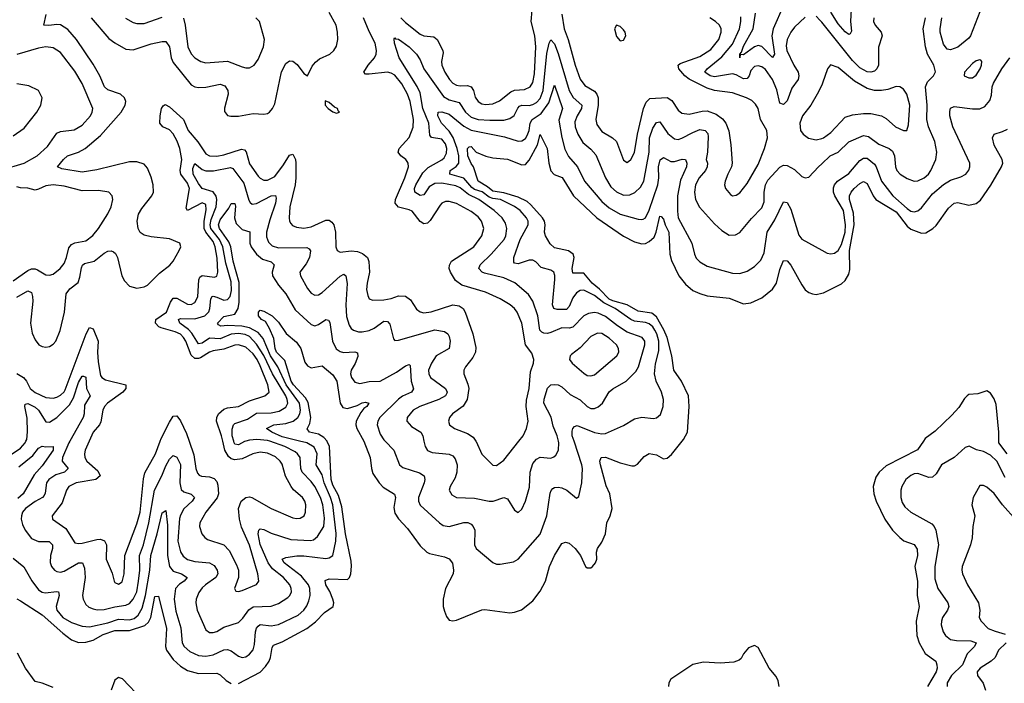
# Model space of a CAD drawing. Header units: inches. Extents: x 1843162 to 1959474, y 907081 to 1016326.
# Tile 325 of 656: x 1925586 to 1931005, y 928668 to 932320. Entities that reach past the tile are written whole.
import ezdxf

# ---------------------------------------------------------------- set-up
doc = ezdxf.new("R2010")
doc.units = ezdxf.units.IN
doc.header["$MEASUREMENT"] = 0
for name, color, linetype in [('B9922', 7, 'Continuous'), ('B9923', 7, 'Continuous'), ('B9932', 7, 'Continuous'), ('B9933', 7, 'Continuous')]:
    doc.layers.add(name, color=color, linetype=linetype)

msp = doc.modelspace()

# ---------------------------------------------------------------- linework, layer by layer
at = {"layer": 'B9922', "color": 5}
for points, elevation in [([(1925168.6, 930000), (1925170.6, 929990.6), (1925190, 929967.2), (1925230, 929942.6), (1925270, 929926.6), (1925330, 929919.8), (1925390, 929928.3), (1925410, 929923.9), (1925450, 929899.8), (1925470, 929898), (1925510, 929909.5), (1925550, 929933.6), (1925590, 929962.3), (1925615.9, 929990), (1925620.2, 930000)], 560), ([(1925550, 929356.2), (1925608.3, 929308.3), (1925651.7, 929231.7), (1925690, 929182.2), (1925708.7, 929168.7), (1925725.5, 929165.5), (1925790, 929173), (1925799.5, 929170), (1925802.5, 929150), (1925785.6, 929090), (1925789.4, 929070), (1925824.1, 929030), (1925870, 929001.9), (1925930, 928981.8), (1925970, 928979.2), (1926070, 929001.2), (1926130, 929021.1), (1926190, 929016.3), (1926215.8, 929024.2), (1926238.2, 929041.8), (1926259, 929081), (1926277.8, 929150), (1926302.8, 929290), (1926307, 929370), (1926342.2, 929490), (1926370, 929606), (1926390, 929618.8), (1926398.4, 929538.4), (1926399.2, 929370), (1926409.8, 929309.8), (1926430, 929285.1), (1926476, 929270), (1926507.1, 929250), (1926491.1, 929230), (1926466.1, 929213.9), (1926443.9, 929190), (1926435.9, 929130), (1926444.8, 929064.8), (1926473.3, 928973.3), (1926480.4, 928890), (1926491.6, 928870), (1926522.1, 928842.1), (1926570, 928820.4), (1926610, 928816.3), (1926650, 928824.5), (1926710, 928851.1), (1926730, 928853.2), (1926750, 928847.1), (1926790, 928816.5), (1926810, 928810.2), (1926830, 928813.7), (1926851.4, 928828.6), (1926870, 928852), (1926878.2, 928881.8), (1926883.8, 928950), (1926889.3, 928970.7), (1926898.3, 928981.7), (1926910, 928990.7), (1926970, 928983.4), (1927010, 928990.6), (1927118.2, 929041.8), (1927149.9, 929070), (1927165.5, 929094.5), (1927177.9, 929122.1), (1927183.9, 929150), (1927182.3, 929190), (1927175.1, 929210), (1927136.8, 929256.8), (1927042, 929330), (1927031.2, 929350), (1927050, 929360.6), (1927110.8, 929369.2), (1927150, 929369.3), (1927270, 929355.1), (1927290, 929357.6), (1927308.8, 929371.2), (1927325.6, 929450), (1927327.3, 929492.7), (1927308.5, 929650), (1927297.4, 929690), (1927261.3, 929770), (1927250, 929814.5), (1927218.3, 929870), (1927223.2, 929930), (1927206.9, 929966.9), (1927166.8, 929990), (1927125.8, 930000)], 540), ([(1925861.3, 930000), (1925855.6, 929990), (1925821.5, 929910), (1925820.4, 929890), (1925852, 929850), (1925831.5, 929830), (1925785.1, 929814.9), (1925746.3, 929790), (1925733.9, 929770), (1925726.4, 929713.6), (1925719.7, 929700.3), (1925710.8, 929689.2), (1925670, 929668.2), (1925618.2, 929630), (1925602, 929610), (1925595, 929590), (1925594.3, 929570), (1925601.4, 929541.4), (1925616.1, 929510), (1925650, 929465), (1925690, 929448.7), (1925747.5, 929447.5), (1925765.8, 929430), (1925766.8, 929410), (1925755, 929370), (1925753.2, 929333.2), (1925760.9, 929310), (1925777.8, 929290), (1925790, 929282.5), (1925810, 929279.5), (1925830, 929284.4), (1925910, 929330.7), (1925930.6, 929330.6), (1925941.6, 929301.6), (1925946.9, 929250), (1925931.8, 929150), (1925934.5, 929130), (1925950, 929101.3), (1925967.1, 929087.1), (1925990, 929076.8), (1926012.4, 929072.4), (1926050, 929073.7), (1926110, 929088.5), (1926170, 929096.8), (1926190, 929107.2), (1926211.2, 929130), (1926229.9, 929170.1), (1926240.4, 929230), (1926247.3, 929290), (1926245.3, 929370), (1926266.7, 929430), (1926297.1, 929550), (1926327.7, 929730), (1926368, 929810), (1926390, 929864.7), (1926410, 929901.8), (1926430, 929922), (1926450, 929911.4), (1926471.1, 929871.1), (1926467.3, 929770), (1926474.7, 929734.7), (1926490, 929721.1), (1926529.1, 929709.1), (1926547.8, 929690), (1926534.6, 929670), (1926490, 929627.9), (1926470, 929593.3), (1926464.7, 929575.3), (1926455.3, 929450), (1926470, 929391.6), (1926486.3, 929366.3), (1926508.8, 929348.8), (1926550, 929338), (1926630.8, 929330.8), (1926655.8, 929315.8), (1926673.1, 929290), (1926676.4, 929270), (1926665.5, 929250), (1926607.7, 929210), (1926590, 929192.3), (1926572, 929168), (1926557.3, 929130), (1926555.1, 929110), (1926562.3, 929070), (1926610, 928962), (1926630, 928946.9), (1926650, 928946.4), (1926670, 928952.8), (1926710, 928975.7), (1926790, 929001.4), (1926814.8, 929025.2), (1926847.7, 929072.3), (1926870, 929088.1), (1926970, 929091.8), (1927010, 929107), (1927060.8, 929139.2), (1927073.2, 929150), (1927081.7, 929170), (1927080.9, 929190), (1927073.3, 929210), (1927037, 929250), (1926976.6, 929296.6), (1926952.8, 929330), (1926910, 929432), (1926897.8, 929490), (1926901.6, 929510), (1926910, 929517.7), (1926930, 929513.2), (1926970, 929494.4), (1927078.1, 929458.1), (1927187, 929453), (1927202.9, 929457.1), (1927224.5, 929475.5), (1927259.9, 929530), (1927264.3, 929575.7), (1927254.9, 929650), (1927241.6, 929690), (1927210, 929749.9), (1927190, 929777.8), (1927140.9, 929830), (1927133.8, 929850), (1927128.7, 929910), (1927115.4, 929930), (1927101.2, 929941.2), (1927044.9, 929970), (1926962.2, 930000)], 560), ([(1925968.2, 930000), (1925946.9, 929950), (1925942.5, 929930), (1925944.4, 929910), (1925955.3, 929890), (1926016.4, 929836.4), (1926028.4, 929810), (1926004.4, 929790), (1925895.8, 929770), (1925856.3, 929750), (1925843.3, 929730), (1925819.6, 929660.4), (1925764.2, 929590), (1925765.5, 929570), (1925839.1, 929519.1), (1925890, 929440.6), (1925910, 929436.6), (1925930, 929439.3), (1926010, 929459.3), (1926030, 929460.1), (1926051.8, 929451.8), (1926062.8, 929430), (1926061.8, 929350), (1926094, 929274), (1926105.3, 929230), (1926110, 929221.6), (1926130, 929213.4), (1926150, 929226), (1926160.7, 929270), (1926163.6, 929370), (1926230, 929545.4), (1926249.3, 929610), (1926267.4, 929792.6), (1926274.6, 929825.4), (1926334.1, 929930), (1926359.5, 930000)], 580), ([(1926517.8, 930000), (1926544, 929924), (1926555.5, 929850), (1926563.7, 929823.7), (1926572.8, 929812.8), (1926587.1, 929807.1), (1926630, 929803.8), (1926655.3, 929795.3), (1926670, 929778.6), (1926677.1, 929757.1), (1926679.6, 929710), (1926672.2, 929687.8), (1926610, 929609.8), (1926578, 929550), (1926576.3, 929530), (1926588.3, 929490), (1926604, 929470), (1926619.6, 929459.6), (1926710.1, 929430.1), (1926738.7, 929398.7), (1926779.2, 929319.2), (1926789.5, 929290), (1926789.4, 929250), (1926768.8, 929190), (1926774.8, 929174.8), (1926790, 929173), (1926810, 929178.9), (1926888.7, 929211.3), (1926902.6, 929230), (1926896.8, 929270), (1926850, 929427.1), (1926806.4, 929526.4), (1926795.3, 929570), (1926789.9, 929630), (1926804.6, 929670), (1926830, 929690.9), (1926850, 929693.6), (1926863, 929690), (1926970.3, 929630), (1927090, 929577.6), (1927110, 929574.2), (1927130, 929576.9), (1927151.8, 929590), (1927159.4, 929610), (1927160.6, 929650), (1927155.6, 929670), (1927142.9, 929690), (1927092.6, 929732.6), (1927079.6, 929750), (1927048.3, 929808.3), (1927030, 929872.9), (1927019.6, 929890), (1926993.2, 929913.2), (1926950, 929934.3), (1926910, 929938.7), (1926868.4, 929930), (1926810, 929902.1), (1926770, 929896.8), (1926750, 929903.5), (1926735.2, 929915.2), (1926715.3, 929950), (1926703.1, 930000)], 580), ([(1926830.4, 930000), (1926822.3, 929997.7), (1926790, 929980.4), (1926770, 929983.7), (1926766.2, 929990), (1926763.7, 930000)], 560), ([(1926790, 928666.9), (1926910, 928728.7), (1926939.2, 928760.8), (1926958.4, 928790), (1926966.1, 928810), (1926975.4, 928864.6), (1926983.4, 928876.6), (1927030, 928896.1), (1927166.3, 928970), (1927213.9, 929006.1), (1927262.8, 929057.2), (1927310.5, 929089.5), (1927315.5, 929110), (1927309.8, 929130), (1927293.6, 929173.6), (1927270.8, 929210), (1927266.6, 929233.4), (1927290, 929243), (1927390, 929239), (1927401.7, 929250), (1927409, 929270), (1927411.8, 929311.8), (1927410, 929339.6), (1927379.6, 929490), (1927359.3, 929639.3), (1927340.8, 929700.8), (1927310, 929757.7), (1927300.8, 929790), (1927290.9, 929970), (1927278.8, 929998.8), (1927277.8, 930000)], 520), ([(1927479.3, 930000), (1927479.6, 929999.6), (1927515.4, 929910), (1927521.8, 929850), (1927530, 929821.3), (1927564.2, 929770), (1927586.7, 929746.7), (1927648.9, 929708.9), (1927655, 929690), (1927644.4, 929635.6), (1927650, 929603.2), (1927670, 929572.9), (1927719.7, 929519.7), (1927790, 929424.9), (1927827.6, 929390), (1927842, 929382), (1927923.8, 929363.8), (1927950, 929352.8), (1927967.9, 929327.9), (1927974.2, 929290), (1927971.7, 929270), (1927929.5, 929190), (1927917.5, 929130), (1927917.5, 929090), (1927923.9, 929063.9), (1927934.3, 929034.3), (1927950, 929015.5), (1927970, 929011), (1927990, 929014.1), (1928130, 929071.3), (1928146.3, 929073.7), (1928284, 929056), (1928310, 929058.5), (1928347.4, 929072.6), (1928410, 929121.3), (1928450, 929175.3), (1928480.6, 929230), (1928502.5, 929310), (1928530, 929371.7), (1928570, 929436), (1928590, 929444.9), (1928610, 929439.6), (1928643.6, 929410), (1928671.8, 929370), (1928700.5, 929310), (1928710, 929302.4), (1928730, 929303.7), (1928739.5, 929310), (1928755.6, 929330), (1928761.6, 929350), (1928760.5, 929390), (1928765.6, 929410), (1928790, 929444.9), (1928809.9, 929490.1), (1928817.7, 929550), (1928836.4, 929590), (1928846.2, 929630), (1928834, 929710), (1928813.6, 929753.6), (1928782.4, 929870), (1928778.9, 929890), (1928786.3, 929910), (1928810, 929911.4), (1928890, 929880.4), (1928955.8, 929864.2), (1928970, 929864.8), (1928986.7, 929873.3), (1929023.7, 929916.3), (1929050, 929931.5), (1929090, 929925.5), (1929130, 929903.6), (1929150, 929905.8), (1929173.8, 929926.2), (1929231.6, 930000)], 520), ([(1927596.9, 930000), (1927645, 929950), (1927676, 929870), (1927695.2, 929855.2), (1927785.9, 929825.9), (1927811.2, 929810), (1927816.3, 929790), (1927812.2, 929770), (1927780.5, 929690), (1927780.2, 929670), (1927790, 929648.1), (1927896.5, 929550), (1927916.7, 929536.7), (1927950, 929530.9), (1928030, 929553.2), (1928052.3, 929552.3), (1928070, 929543.9), (1928082, 929530), (1928090.1, 929510), (1928088.7, 929430), (1928098.3, 929410), (1928190, 929332.2), (1928210, 929322.4), (1928230, 929322.6), (1928303.6, 929336.4), (1928330, 929350.3), (1928450, 929488.7), (1928486.8, 929590), (1928505.7, 929714.3), (1928510.6, 929729.4), (1928520.8, 929739.2), (1928530, 929745), (1928550, 929747.6), (1928570, 929743), (1928596.5, 929730), (1928650, 929686.4), (1928664.1, 929695.9), (1928679.3, 929770), (1928682.8, 929850), (1928679.9, 929870), (1928636.9, 930000)], 540), ([(1927810.4, 930000), (1927816.8, 929970), (1927829.6, 929949.6), (1927856.8, 929936.8), (1927950, 929929.2), (1927970, 929919.6), (1927983.4, 929903.4), (1927993, 929870), (1927991.3, 929828.7), (1927982.5, 929797.5), (1927954.7, 929750), (1927950.3, 929730), (1927963.8, 929703.8), (1927990, 929689.3), (1928090, 929686.9), (1928170.6, 929669.4), (1928192.7, 929670), (1928250, 929689.2), (1928270, 929682.3), (1928310, 929620.7), (1928330, 929608), (1928350, 929625.5), (1928370.5, 929669.5), (1928392.4, 929747.6), (1928395.4, 929830), (1928410, 929876.9), (1928430, 929901.8), (1928450, 929911.8), (1928510, 929906.9), (1928526.3, 929913.7), (1928536.5, 929923.5), (1928550.6, 929950), (1928553.3, 929990), (1928551.1, 930000)], 560), ([(1928097.1, 930000), (1928098.3, 929998.3), (1928129.1, 929929.1), (1928190, 929868.2), (1928210, 929867), (1928250, 929895.6), (1928333.8, 930000)], 580), ([(1925580.8, 929859.2), (1925658.1, 929921.9), (1925690, 929962), (1925710, 929971.8), (1925730, 929968.2), (1925770.2, 929970.2), (1925770, 929949.8), (1925710, 929863.4), (1925665.8, 929814.2), (1925604.9, 929710), (1925575.4, 929684.6)], 540), ([(1925570, 929132.1), (1925590, 929121.6), (1925710, 929044), (1925822.8, 928942.8), (1925870, 928907.5), (1925910, 928891.5), (1925950, 928894.2), (1925990, 928905.2), (1926044.7, 928935.3), (1926110, 928957.9), (1926190, 928957.8), (1926274, 928986), (1926295.4, 929004.6), (1926306.8, 929030), (1926330, 929144.6), (1926350, 929146.4), (1926394.7, 928970), (1926387.4, 928870), (1926394.1, 928850), (1926430, 928798.9), (1926470, 928762.2), (1926510, 928738.2), (1926570, 928722), (1926670, 928723), (1926690, 928714.7), (1926722.2, 928682.2), (1926750, 928666.9)], 520), ([(1929765.7, 928650), (1929761.2, 928681.2), (1929750, 928704.7), (1929711.1, 928750), (1929650, 928864), (1929630, 928875.3), (1929598, 928862), (1929570.5, 928829.5), (1929556, 928804), (1929545.3, 928794.7), (1929516.2, 928783.8), (1929441, 928779), (1929350, 928783), (1929290, 928770.4), (1929170, 928690.8), (1929159.3, 928670), (1929157.8, 928650)], 520), ([(1925770, 928644.8), (1925710, 928668.6), (1925670, 928677.3), (1925618.2, 928750), (1925573.8, 928833.8)], 520), ([(1926259.2, 928579.2), (1926151.4, 928691.4), (1926130, 928698.8), (1926110, 928685.3), (1926088.5, 928630)], 520)]:
    msp.add_lwpolyline(points, dxfattribs=dict(at, elevation=elevation))
at = {"layer": 'B9923', "color": 5}
for points, elevation in [([(1929790, 932396.8), (1929732.4, 932270), (1929725.1, 932230), (1929739.5, 932130), (1929730, 932111), (1929671.3, 932171.3), (1929650, 932176.7), (1929630, 932169.5), (1929570, 932126.6), (1929552, 932128), (1929549.6, 932110), (1929549.3, 932130), (1929559.4, 932140.6), (1929570, 932174.4), (1929622.4, 932270), (1929635.9, 932355.9)], 540), ([(1925570, 930792.1), (1925630, 930828), (1925650, 930817.6), (1925656.3, 930796.3), (1925657.2, 930770), (1925645.6, 930650), (1925654.1, 930594.1), (1925670, 930557), (1925690.8, 930530.8), (1925710, 930520.2), (1925730, 930517.7), (1925750, 930521.5), (1925770, 930533.4), (1925784.4, 930550), (1925808.8, 930608.8), (1925833.1, 930710), (1925841.7, 930810), (1925861.9, 930838.1), (1925907.1, 930872.9), (1925917.3, 930902.7), (1925925.6, 930954.4), (1925931.2, 930968.8), (1925942.1, 930977.9), (1925995.8, 930990), (1926050, 931034.8), (1926070, 931044.8), (1926090, 931047.1), (1926102.1, 931042.1), (1926113.7, 931033.7), (1926125, 931010), (1926148.3, 930910), (1926162.2, 930882.2), (1926190, 930852.8), (1926230, 930841.6), (1926270, 930848.6), (1926290, 930859.4), (1926356.1, 930923.9), (1926411.3, 930968.7), (1926430, 930991.3), (1926463.4, 931050), (1926471.8, 931070), (1926468, 931090), (1926410, 931113.9), (1926310, 931124.9), (1926270, 931134), (1926248.8, 931148.8), (1926237.8, 931170), (1926232.6, 931210), (1926239.9, 931250), (1926258.9, 931281.1), (1926313.3, 931350), (1926322.3, 931370), (1926321.3, 931410), (1926310, 931453.6), (1926290, 931502), (1926270, 931524.2), (1926230, 931538), (1926190, 931537.1), (1926010, 931493.7), (1925930, 931481.3), (1925818.5, 931498.5), (1925794.7, 931510), (1925826.5, 931550), (1925849.4, 931570.6), (1925910, 931590.1), (1925946.5, 931610), (1926030, 931682.7), (1926143.4, 931810), (1926166.8, 931850), (1926169.8, 931870), (1926162.5, 931890), (1926140.4, 931910), (1926070, 931933.4), (1926052.4, 931950), (1926027.4, 932010), (1925990, 932074.5), (1925898.6, 932210), (1925850, 932265.4), (1925810, 932290.6), (1925790, 932293.7), (1925746.8, 932286.8), (1925719.3, 932290), (1925732.2, 932347.8)], 620), ([(1925979, 932330), (1926076.6, 932216.6), (1926110, 932191.9), (1926170, 932158.1), (1926210, 932154.1), (1926310, 932187.2), (1926370, 932199.5), (1926390, 932198.6), (1926410, 932170.3), (1926419.4, 932110), (1926430, 932083.2), (1926530, 931960.5), (1926550, 931949.5), (1926570, 931945.5), (1926610, 931949.1), (1926690, 931965.6), (1926715.5, 931955.5), (1926730.8, 931930), (1926734.1, 931910), (1926712.8, 931832.8), (1926713.5, 931813.5), (1926730, 931791.8), (1926747.8, 931787.8), (1926789.4, 931789.4), (1926870, 931802.6), (1926930, 931800.5), (1926950, 931803.5), (1926960.4, 931810), (1926978, 931830), (1926990, 931855.8), (1927027.5, 932032.5), (1927050, 932079.2), (1927070, 932092.3), (1927090, 932091.5), (1927113.1, 932073.1), (1927150, 932023), (1927170, 932011), (1927196.2, 932063.8), (1927213.6, 932086.4), (1927236.7, 932103.3), (1927292.1, 932130), (1927314.4, 932150), (1927330, 932174.4), (1927336.7, 932210), (1927335.7, 932250), (1927327, 932290), (1927290, 932358.2)], 620), ([(1926168.8, 932328.8), (1926210, 932303.9), (1926230, 932298.8), (1926270, 932298.5), (1926370, 932333.5)], 640), ([(1926487.1, 932327.1), (1926496.4, 932290), (1926511.7, 932170), (1926530, 932131.6), (1926550.3, 932110), (1926582.4, 932090), (1926610, 932082.7), (1926730, 932091), (1926810, 932060.3), (1926830, 932054.6), (1926850, 932055.3), (1926876.2, 932070), (1926899.1, 932100.9), (1926928.4, 932170), (1926933.5, 932210), (1926905.6, 932310), (1926886.3, 932330)], 640), ([(1928333.8, 930000), (1928357.8, 930030), (1928374.4, 930070), (1928383.7, 930110), (1928374.2, 930190), (1928374.7, 930225.3), (1928390.9, 930290), (1928397.9, 930382.1), (1928413.7, 930430), (1928415.7, 930450), (1928404.4, 930484.4), (1928370.5, 930530.5), (1928349.9, 930650), (1928323.9, 930710), (1928309.5, 930729.5), (1928285.6, 930750), (1928230, 930783.9), (1928150, 930819.4), (1928018.6, 930858.6), (1927984.1, 930884.1), (1927956.2, 930930), (1927949.9, 930950), (1927951.1, 930968.9), (1927962, 930990), (1928086.2, 931070), (1928129.3, 931130), (1928140.5, 931170), (1928126.9, 931210), (1928110, 931233.7), (1928070, 931263.1), (1927990, 931308.7), (1927950, 931319.6), (1927930, 931318.7), (1927910, 931309.8), (1927900.8, 931299.2), (1927845.7, 931214.3), (1927830, 931199.5), (1927810, 931195.4), (1927790, 931209), (1927745.5, 931265.5), (1927730, 931273.9), (1927670, 931288.7), (1927652.2, 931310), (1927653.5, 931330), (1927705.6, 931450), (1927725, 931510), (1927724.2, 931530), (1927719, 931539), (1927711.1, 931550), (1927683.5, 931570), (1927669.8, 931590), (1927674.6, 931610), (1927730, 931672.1), (1927752.2, 931727.8), (1927753.2, 931770), (1927734.1, 931870), (1927720.3, 931910), (1927690, 931966.6), (1927650, 932014.9), (1927630, 932025.7), (1927610, 932029.9), (1927510, 932019.3), (1927490, 932020.3), (1927479.8, 932030), (1927503.6, 932070), (1927538, 932110), (1927547, 932130), (1927549.5, 932150), (1927542.4, 932190), (1927510, 932254), (1927478.8, 932330)], 580), ([(1927683.8, 932330), (1927710, 932303.6), (1927790, 932240.1), (1927810, 932230.6), (1927865.9, 932225.9), (1927883.7, 932210), (1927914.6, 932150), (1927917, 932137), (1927907.5, 932090), (1927908.5, 932070), (1927926.3, 932030), (1927952.1, 931990), (1927970, 931970.8), (1927990, 931959.8), (1928010, 931955.7), (1928050, 931956.7), (1928070.6, 931950.6), (1928084, 931930), (1928092.7, 931892.7), (1928108.6, 931870), (1928130, 931856.6), (1928150, 931852.3), (1928190, 931857.3), (1928227.6, 931872.4), (1928290, 931921.9), (1928309.2, 931930.8), (1928364.4, 931935.6), (1928395.2, 931950), (1928410, 931973.7), (1928418.7, 932021.3), (1928427.5, 932170), (1928420.3, 932230), (1928400.1, 932310), (1928407.3, 932372.7)], 580), ([(1928570.7, 932350.7), (1928582, 932270), (1928604.5, 932210), (1928642.5, 932070), (1928670, 931991.4), (1928696.6, 931956.6), (1928750, 931925.4), (1928762.5, 931910), (1928770.1, 931890.1), (1928770.5, 931849.5), (1928756.1, 931770), (1928762.2, 931742.2), (1928790, 931704.6), (1928848.5, 931668.5), (1928870.2, 931650), (1928910, 931546), (1928930, 931534), (1928950, 931550.3), (1928970, 931588.5), (1928986.7, 931690), (1929018.9, 931830), (1929033.5, 931866.5), (1929054.1, 931885.9), (1929150, 931890.7), (1929175.7, 931875.7), (1929210, 931821.7), (1929230, 931805.5), (1929270, 931798.9), (1929343.1, 931816.9), (1929370, 931817.9), (1929420, 931800), (1929454.4, 931774.4), (1929472.3, 931750), (1929488.1, 931708.1), (1929500.6, 931630), (1929507.7, 931530), (1929504.1, 931510), (1929483.2, 931470), (1929469.1, 931430), (1929466, 931410), (1929470.3, 931390), (1929497.6, 931357.6), (1929510, 931350.3), (1929530, 931354), (1929550, 931366.5), (1929590, 931417.4), (1929650, 931523.1), (1929685.2, 931610), (1929701.8, 931670), (1929698.5, 931710), (1929663.8, 931770), (1929649.7, 931830), (1929635.2, 931855.2), (1929615.3, 931875.3), (1929587, 931890), (1929510, 931917.3), (1929410, 931930.4), (1929370, 931942.1), (1929270, 931992.5), (1929247.4, 932010), (1929213.9, 932050), (1929210.8, 932070), (1929222, 932078), (1929330, 932116.8), (1929390, 932156.4), (1929433.1, 932210), (1929447.5, 932250), (1929446.6, 932270), (1929437.3, 932290), (1929416.5, 932310), (1929384.2, 932330)], 580), ([(1929910, 932332.9), (1929850, 932279.2), (1929830, 932251.1), (1929810.1, 932209.9), (1929804.4, 932175.6), (1929808.3, 932150), (1929846.9, 932070), (1929870.9, 932030.9), (1929873.9, 932010), (1929870, 931989.8), (1929836.4, 931943.6), (1929810, 931872.3), (1929790, 931852.4), (1929770, 931860.5), (1929753.7, 931933.7), (1929730, 931991.2), (1929690, 932045.7), (1929670, 932059.6), (1929650, 932066), (1929630, 932062), (1929610, 932039.7), (1929600.1, 932010), (1929590, 931996.5), (1929570, 931993.2), (1929530, 932016.5), (1929510, 932022.1), (1929410, 932005.1), (1929386.6, 932010), (1929357.2, 932030), (1929369, 932050), (1929450, 932114.4), (1929510, 932185.1), (1929547.9, 932270), (1929555.5, 932310), (1929554.7, 932334.7)], 560), ([(1930000, 932305.4), (1929990, 932317.7), (1929970, 932339.4)], 560), ([(1928551.1, 930000), (1928544.5, 930030), (1928522.5, 930082.5), (1928512, 930132), (1928469.9, 930210), (1928472.1, 930232.1), (1928490, 930291.4), (1928510, 930309.2), (1928530, 930312.8), (1928550, 930310.2), (1928570, 930299), (1928616.4, 930256.4), (1928670, 930227.1), (1928710, 930190.2), (1928730, 930180.6), (1928750, 930180.6), (1928770, 930188.6), (1928793.2, 930210), (1928830, 930272), (1928850, 930288.4), (1928923, 930330), (1928976.9, 930383.1), (1928991.1, 930408.9), (1929027.5, 930530), (1929027.1, 930550), (1929011.1, 930571.1), (1928930, 930600.6), (1928875.4, 930635.4), (1928810, 930685.5), (1928770, 930704.1), (1928750, 930707.9), (1928716.7, 930703.3), (1928690.5, 930689.5), (1928630, 930627.7), (1928610, 930621.6), (1928570, 930624.5), (1928510, 930597.5), (1928490, 930593.2), (1928470, 930593.7), (1928459.5, 930599.5), (1928448.4, 930610), (1928437.3, 930690), (1928410.8, 930770.8), (1928386.6, 930806.6), (1928311.9, 930871.9), (1928250, 930899.6), (1928144.9, 930924.9), (1928132, 930930), (1928112.5, 930950), (1928120.2, 930970), (1928181.7, 931030), (1928253, 931110), (1928261.7, 931130), (1928267.8, 931170), (1928259.6, 931199.6), (1928241, 931230), (1928197.5, 931270), (1928113.7, 931330), (1928056.8, 931356.8), (1928010, 931394.2), (1927985.5, 931405.5), (1927910, 931419.5), (1927870, 931417.9), (1927839.5, 931400.5), (1927810, 931356.1), (1927790, 931352.6), (1927759.8, 931370), (1927758.7, 931390), (1927766.3, 931410), (1927804, 931476), (1927833.7, 931506.3), (1927910, 931548.4), (1927921.3, 931558.7), (1927935.6, 931584.4), (1927936.6, 931610), (1927930, 931635.7), (1927910, 931661.4), (1927851.7, 931671.7), (1927843.2, 931683.2), (1927837.3, 931750), (1927804.2, 931830), (1927790, 931916.5), (1927772.7, 931952.7), (1927675, 932110), (1927648.8, 932191.2), (1927646.4, 932213.6), (1927650, 932219.1), (1927654.6, 932214.6), (1927670, 932213), (1927690, 932199.8), (1927730, 932169.4), (1927769.4, 932130), (1927790, 932098.7), (1927810.7, 932050), (1927917.6, 931897.6), (1927950, 931879.3), (1928004.4, 931864.4), (1928039, 931810), (1928070, 931782.6), (1928110, 931769.7), (1928173.3, 931766.7), (1928250, 931767.4), (1928284.3, 931775.7), (1928306.9, 931793.1), (1928327.1, 931832.9), (1928336.9, 931843.1), (1928350, 931849.1), (1928390, 931847.8), (1928410, 931851.9), (1928430, 931864.4), (1928450, 931885.1), (1928466.7, 931930), (1928487.4, 932132.6), (1928499.3, 932190), (1928510, 932208.7), (1928530, 932186.3), (1928550, 932132.9), (1928609.6, 931929.6), (1928631.8, 931891.8), (1928679.5, 931850), (1928678.7, 931830), (1928653.4, 931790), (1928642.2, 931757.8), (1928643.4, 931730), (1928658, 931690), (1928684.6, 931644.6), (1928730, 931607), (1928756.2, 931576.2), (1928809.6, 931450), (1928839.9, 931399.9), (1928870, 931371.4), (1928910, 931354.6), (1928943.5, 931356.5), (1928971.4, 931368.6), (1929002.6, 931397.4), (1929022, 931430), (1929051.1, 931590), (1929052.4, 931670), (1929070, 931722), (1929090, 931754), (1929110, 931757.3), (1929153.9, 931693.9), (1929190, 931663), (1929210, 931660.4), (1929230, 931666.8), (1929290, 931699.6), (1929330, 931715.4), (1929358, 931710), (1929373, 931693), (1929375.7, 931675.7), (1929371.8, 931590), (1929363.9, 931550), (1929371.2, 931530), (1929369.6, 931510), (1929359.8, 931490), (1929324.8, 931450), (1929305.4, 931410), (1929299.3, 931370), (1929305.3, 931330), (1929328.4, 931288.4), (1929410, 931196.5), (1929450, 931159.6), (1929490, 931134.3), (1929525.2, 931134.8), (1929550, 931148.9), (1929613.7, 931226.3), (1929670, 931284.9), (1929683.3, 931316.7), (1929683.8, 931370), (1929690.4, 931410), (1929704.5, 931435.5), (1929770, 931508.5), (1929790, 931518.2), (1929810, 931517.3), (1929850, 931495.3), (1929890, 931457.4), (1929910, 931448.5), (1929930, 931452.2), (1929981.7, 931510), (1930000, 931526.8)], 560), ([(1925486.7, 931493.3), (1925610, 931529.6), (1925681.2, 931570), (1925739.1, 931620.9), (1925790, 931695.5), (1925810, 931704.7), (1925885.9, 931714.1), (1925930, 931739.2), (1925974.6, 931790), (1925984.5, 931810), (1925987.7, 931830), (1925930, 931968.2), (1925890, 932036), (1925810, 932139.8), (1925770, 932164.1), (1925730, 932169.8), (1925690, 932163.4), (1925570, 932127.9)], 640), ([(1925550, 931680.4), (1925610, 931722.4), (1925679.6, 931810), (1925702.9, 931850), (1925709.5, 931890), (1925689.2, 931930), (1925636.2, 931956.2), (1925570, 931966.3)], 660), ([(1928636.9, 930000), (1928626.9, 930030), (1928625.8, 930054.2), (1928630, 930070.4), (1928638.9, 930081.1), (1928653.3, 930086.7), (1928750, 930048.5), (1928790, 930040.9), (1928810, 930042.8), (1928910, 930085.5), (1928970, 930123.6), (1929010, 930131.6), (1929075.2, 930124.8), (1929091.6, 930128.4), (1929112.3, 930147.7), (1929126.8, 930190), (1929128.9, 930230), (1929119.1, 930270), (1929089.5, 930329.5), (1929079.9, 930370), (1929086.1, 930426.1), (1929103.7, 930496.3), (1929104, 930550), (1929092.7, 930590), (1929082.1, 930610), (1929070, 930628.9), (1929050, 930646.1), (1929030, 930653.1), (1928970, 930661.1), (1928950.4, 930670.4), (1928862.7, 930730), (1928801.7, 930761.7), (1928750, 930801), (1928690, 930830.5), (1928670, 930829.2), (1928650, 930817), (1928630.4, 930789.6), (1928610, 930740.3), (1928594.8, 930725.2), (1928544.6, 930724.6), (1928525.8, 930730), (1928517.9, 930750), (1928530.4, 930890.4), (1928531, 930911), (1928525.4, 930930), (1928510, 930942), (1928456.5, 930956.5), (1928426.3, 930986.3), (1928410, 930995.3), (1928390, 930995.3), (1928330, 930975.8), (1928310, 930979.7), (1928305.8, 930985.8), (1928306.5, 931010), (1928341, 931110), (1928383.6, 931190), (1928384.3, 931210), (1928375.4, 931230), (1928341, 931270), (1928310, 931292), (1928231.3, 931330), (1928190, 931336), (1928170, 931343.7), (1928131.7, 931371.7), (1928090, 931385.8), (1928075.2, 931395.2), (1928030, 931447), (1927952.5, 931470), (1927955.7, 931490), (1927988.3, 931511.7), (1928002, 931530), (1928003.7, 931570), (1927994.1, 931610), (1927970.8, 931670.8), (1927950, 931705.8), (1927906.6, 931750), (1927887.9, 931790), (1927889.3, 931810.7), (1927910, 931812.6), (1927950, 931799.6), (1928030, 931733.6), (1928070, 931712.4), (1928254.4, 931674.4), (1928330, 931651.3), (1928350, 931652.1), (1928370, 931665.1), (1928378.4, 931681.6), (1928389.5, 931710), (1928395, 931750), (1928406, 931770), (1928455.9, 931804.1), (1928498.8, 931861.2), (1928530, 931959.5), (1928573.3, 931830), (1928552.9, 931767.1), (1928570.4, 931670.4), (1928587.1, 931607.1), (1928607.1, 931567.1), (1928656.6, 931510), (1928695, 931430), (1928790, 931318.5), (1928830, 931283.3), (1928890, 931249.6), (1928990, 931222), (1929010, 931219.3), (1929017.5, 931222.5), (1929030, 931229.2), (1929050, 931272.1), (1929097.5, 931410), (1929103.7, 931450), (1929102.4, 931510), (1929111.2, 931548.8), (1929130, 931561.6), (1929170, 931539.8), (1929190, 931539.8), (1929231.8, 931551.8), (1929250, 931550.2), (1929257.4, 931530), (1929255.1, 931510), (1929223.1, 931436.9), (1929207.1, 931350), (1929205.7, 931265.7), (1929210, 931228.9), (1929285.8, 931090), (1929299.2, 931030), (1929310, 931007.4), (1929330, 930987.8), (1929370, 930963.9), (1929510, 930925.1), (1929550, 930923.5), (1929590, 930935), (1929630, 930960.7), (1929664.7, 930995.3), (1929683.8, 931036.2), (1929699.1, 931150), (1929741.4, 931218.6), (1929790, 931318), (1929810, 931312.8), (1929830, 931276.9), (1929874.2, 931134.2), (1929890, 931112), (1930000, 931051.8)], 540), ([(1930000, 931959.7), (1929976.1, 931910), (1929940.2, 931850), (1929894.3, 931790), (1929879.5, 931750), (1929884.2, 931710), (1929897.4, 931690), (1929927.3, 931667.3), (1929970, 931657.8), (1930000, 931666.1)], 580), ([(1926703.1, 930000), (1926695.8, 930030), (1926669.9, 930110), (1926671.2, 930130), (1926680.1, 930150), (1926710, 930175.4), (1926730, 930183.7), (1926790, 930191.1), (1926850, 930222.5), (1926934.7, 930250), (1926958, 930270), (1926952.1, 930310), (1926910, 930415), (1926893, 930450), (1926870, 930480.8), (1926830, 930518), (1926790, 930529.9), (1926770, 930527.9), (1926710, 930506.7), (1926650, 930497.8), (1926630, 930490.3), (1926581.1, 930458.9), (1926570, 930454.6), (1926550, 930455.7), (1926530, 930472.8), (1926499.3, 930550), (1926488, 930570), (1926470, 930588), (1926441.4, 930601.4), (1926364.2, 930624.2), (1926352.2, 930630), (1926333.7, 930650), (1926334.2, 930670), (1926393.8, 930710), (1926415, 930765), (1926430, 930787.2), (1926450, 930787.7), (1926510, 930753.4), (1926530, 930752.8), (1926550, 930762.5), (1926566.2, 930793.8), (1926571.2, 930888.8), (1926577.9, 930902.1), (1926590, 930911.1), (1926658.2, 930901.8), (1926671.2, 930908.8), (1926676.2, 930930), (1926672.8, 931007.2), (1926661.8, 931070), (1926650, 931098.1), (1926610, 931150), (1926601.9, 931170), (1926600.5, 931210), (1926612.8, 931272.8), (1926610, 931302.2), (1926590, 931311.6), (1926510, 931269.4), (1926501.9, 931281.9), (1926519.7, 931390), (1926510, 931419.4), (1926473.6, 931470), (1926469.9, 931490), (1926477.6, 931550), (1926467.4, 931610), (1926451.9, 931651.9), (1926430, 931692.2), (1926410, 931712.7), (1926373.6, 931730), (1926356.9, 931750), (1926358.8, 931790), (1926367, 931830), (1926374.9, 931845.1), (1926387.3, 931852.7), (1926410, 931839.2), (1926486.9, 931770), (1926513.1, 931710), (1926566.6, 931646.6), (1926610, 931581.9), (1926630, 931571), (1926670, 931568.9), (1926710, 931576.6), (1926807.3, 931607.3), (1926822.7, 931602.7), (1926831.9, 931591.9), (1926850, 931525.8), (1926898.7, 931458.7), (1926910, 931446.8), (1926930, 931436.6), (1926950, 931436.6), (1926990, 931456.6), (1927038.7, 931521.3), (1927070, 931573.1), (1927090, 931580.3), (1927103, 931550), (1927105.8, 931530), (1927105.3, 931450), (1927101.8, 931410), (1927073.3, 931290), (1927069.4, 931229.4), (1927071.1, 931211.1), (1927077.8, 931197.8), (1927087.7, 931187.7), (1927110, 931177.6), (1927150, 931171.7), (1927190, 931180.1), (1927270, 931217.1), (1927290, 931215.9), (1927304.6, 931204.6), (1927314.3, 931190), (1927324.6, 931150), (1927326.3, 931070), (1927332.4, 931050), (1927350, 931040.2), (1927410, 931048.3), (1927444.7, 931044.7), (1927473.2, 931033.2), (1927499.8, 931010), (1927507.9, 930987.9), (1927511.6, 930930), (1927497.4, 930870), (1927494.7, 930834.7), (1927501.4, 930801.4), (1927510, 930783.1), (1927530, 930775.3), (1927590, 930778.7), (1927630, 930785.7), (1927670, 930799.6), (1927710, 930798.8), (1927737.6, 930777.6), (1927770, 930726.5), (1927790, 930711.2), (1927810, 930705.7), (1927850, 930712.1), (1927970, 930750.1), (1928005.1, 930745.1), (1928026.3, 930730), (1928037.6, 930710), (1928079.3, 930590), (1928096.1, 930516.1), (1928095.2, 930490), (1928080, 930460), (1928039.1, 930410), (1928031.2, 930390), (1928031, 930370), (1928052.9, 930312.9), (1928057, 930290), (1928047.9, 930230), (1928026.5, 930193.5), (1927968.8, 930150), (1927952.2, 930130), (1927945.3, 930110), (1927952.4, 930090), (1927979.3, 930070), (1928050, 930043), (1928081.8, 930021.8), (1928097.1, 930000)], 580), ([(1929231.6, 930000), (1929239.4, 930010), (1929261, 930050), (1929271.3, 930190), (1929266.2, 930250), (1929229.1, 930330), (1929186.7, 930390), (1929174.6, 930470), (1929149.3, 930570), (1929131.9, 930611.9), (1929090, 930685), (1929064.4, 930704.4), (1928990, 930715.5), (1928930, 930750.7), (1928850, 930772.2), (1928830, 930781.6), (1928776.9, 930836.9), (1928737.1, 930870), (1928690, 930923.8), (1928630, 930923.9), (1928626.7, 930950), (1928637, 931010), (1928632.4, 931030), (1928607, 931047), (1928530, 931064.5), (1928505.2, 931085.2), (1928479.4, 931130), (1928474.8, 931150), (1928478.5, 931190), (1928474.8, 931210), (1928462.5, 931230), (1928399.9, 931299.9), (1928378.4, 931318.4), (1928330, 931342.4), (1928250, 931366.7), (1928190, 931375.8), (1928159.8, 931399.8), (1928109, 931430), (1928083.2, 931510), (1928070, 931527.2), (1928052.9, 931570), (1928050, 931610.8), (1928060.5, 931619.5), (1928070, 931621.2), (1928097.4, 931590), (1928150.9, 931569.1), (1928190, 931558.6), (1928270, 931552.6), (1928350, 931520.2), (1928370, 931522.2), (1928390, 931545.8), (1928435, 931630), (1928450, 931687.3), (1928489.5, 931610), (1928498.9, 931530), (1928510, 931486.9), (1928528, 931468), (1928571.5, 931451.5), (1928633.5, 931350), (1928762.6, 931230), (1928910, 931129), (1928970, 931097.4), (1929010, 931085.4), (1929030, 931088.4), (1929050, 931098.3), (1929077.3, 931122.7), (1929089.9, 931150), (1929110, 931238.7), (1929115.8, 931235.8), (1929130, 931222.4), (1929139.2, 931190), (1929158.2, 931150), (1929164.7, 931030), (1929174.2, 930994.2), (1929214.3, 930910), (1929250, 930863.8), (1929290.1, 930830.1), (1929330, 930811.9), (1929370, 930800.2), (1929490, 930787.7), (1929570, 930755), (1929610, 930761.2), (1929670, 930788.8), (1929730, 930835.9), (1929751.6, 930870), (1929770, 930944.9), (1929790, 930994.3), (1929810, 930992.3), (1929830, 930969.2), (1929890, 930860.3), (1929910, 930833.4), (1929930, 930817.4), (1929950, 930810.3), (1929970, 930807.9), (1930000, 930814.6)], 520), ([(1926763.7, 930000), (1926756.1, 930030), (1926754.6, 930065.4), (1926762, 930090), (1926770, 930097.5), (1926839.5, 930120.5), (1926890, 930154.7), (1926970, 930156.2), (1927014.3, 930165.7), (1927050, 930187.7), (1927060.8, 930210), (1927058.8, 930230), (1927050.2, 930250), (1926977.5, 930370), (1926930, 930470.7), (1926890, 930533.7), (1926850, 930575.2), (1926826.3, 930586.3), (1926790, 930591.8), (1926750, 930588.2), (1926690, 930562.9), (1926630, 930567.6), (1926590, 930539.9), (1926570, 930535.6), (1926533.7, 930593.7), (1926515.2, 930615.2), (1926466.5, 930650), (1926460.4, 930670), (1926470, 930675.7), (1926550, 930672.7), (1926604.9, 930690), (1926627.3, 930712.7), (1926632.8, 930730), (1926637.3, 930782.7), (1926644.7, 930795.3), (1926650, 930798.5), (1926670, 930793.3), (1926710, 930776.3), (1926730, 930778.9), (1926743.4, 930796.6), (1926751.7, 930828.3), (1926750, 930877.2), (1926720.5, 930980.5), (1926704.2, 931070), (1926685, 931110), (1926638.3, 931170), (1926633.9, 931190), (1926640.5, 931219.5), (1926667.8, 931290), (1926671.3, 931330), (1926667.6, 931347.6), (1926650, 931371.7), (1926590, 931391), (1926570, 931417.9), (1926541, 931470), (1926538.9, 931501.1), (1926550, 931527.8), (1926590, 931495.6), (1926610, 931488), (1926653, 931487), (1926745.8, 931505.8), (1926759.7, 931499.7), (1926819.4, 931419.4), (1926846.6, 931326.6), (1926853.7, 931313.7), (1926865.1, 931305.1), (1926890, 931308.2), (1926970, 931349.5), (1926992.9, 931352.9), (1926997.6, 931337.6), (1926993.9, 931310), (1926962, 931218), (1926944.5, 931150), (1926943.9, 931123.9), (1926954.8, 931094.8), (1926975.6, 931075.6), (1927010, 931064.1), (1927165.5, 931065.5), (1927179.1, 931059.1), (1927186.9, 931046.9), (1927180.3, 931010), (1927163.3, 930976.7), (1927128, 930930), (1927132.1, 930910), (1927170, 930840.3), (1927190, 930814), (1927210, 930802.8), (1927230, 930804.5), (1927250, 930817.4), (1927350, 930908.4), (1927370, 930918.2), (1927381.7, 930910), (1927388.3, 930868.3), (1927381.6, 930750), (1927385.3, 930685.3), (1927398.4, 930638.4), (1927410, 930620.7), (1927423.6, 930610), (1927450, 930601.7), (1927470, 930601.3), (1927510, 930609.6), (1927537.7, 930622.3), (1927590, 930660.2), (1927610, 930658.6), (1927623.4, 930643.4), (1927643.4, 930563.4), (1927650, 930554.9), (1927670, 930556.1), (1927870, 930612), (1927923.6, 930603.6), (1927942.3, 930590), (1927950, 930575.5), (1927954.8, 930550), (1927950.2, 930510), (1927878.4, 930470), (1927851.8, 930430), (1927836.8, 930390), (1927837, 930370), (1927847, 930350), (1927929.1, 930290), (1927939.2, 930270), (1927936.3, 930263.7), (1927929.1, 930250), (1927893.6, 930230), (1927787.8, 930190), (1927752.2, 930170), (1927717.8, 930130), (1927717.2, 930110), (1927741.5, 930081.5), (1927792.9, 930050), (1927803.9, 930030), (1927810.4, 930000)], 560), ([(1925550, 930883.3), (1925630, 930938.6), (1925650, 930947.8), (1925670, 930948.9), (1925683.8, 930943.8), (1925730, 930915.2), (1925750, 930913.4), (1925770, 930919.7), (1925808.7, 930950), (1925830, 930976.9), (1925844.2, 931010), (1925856.7, 931063.3), (1925870, 931082.7), (1925890, 931092), (1925950, 931101.8), (1925988.6, 931131.4), (1926018.9, 931170), (1926070, 931250.7), (1926089.7, 931290.3), (1926098, 931330), (1926095.1, 931350), (1926076, 931370), (1926019.8, 931379.8), (1925930, 931377.8), (1925830, 931402.7), (1925770.4, 931410.4), (1925730, 931405.6), (1925690, 931386), (1925670, 931381.7), (1925630, 931392.1), (1925590, 931393.9), (1925570, 931400.2)], 640), ([(1927125.8, 930000), (1927030, 930023.4), (1926973.7, 930050), (1926944.4, 930070), (1926985.1, 930090), (1927050, 930097.6), (1927091.3, 930110), (1927117.4, 930130), (1927128.2, 930150), (1927131, 930170), (1927125.1, 930210), (1927052.4, 930310), (1927006.2, 930410), (1926965.5, 930470), (1926925.3, 930565.3), (1926898.4, 930598.4), (1926850, 930623.3), (1926807.9, 930632.1), (1926730, 930635.9), (1926692.5, 930632.5), (1926679.7, 930639.7), (1926675, 930650), (1926710, 930686), (1926770, 930699.3), (1926788.9, 930730), (1926794.4, 930765.6), (1926793.1, 930873.1), (1926761.2, 930990), (1926748.5, 931070), (1926736.5, 931096.5), (1926684.8, 931170), (1926679.6, 931190), (1926690, 931218.3), (1926737.1, 931282.9), (1926750, 931308.4), (1926770, 931308), (1926773.7, 931293.7), (1926767.6, 931230), (1926777.2, 931197.2), (1926810, 931164.6), (1926852, 931152), (1926853.1, 931090), (1926860.5, 931070), (1926890, 931029.5), (1926921.4, 931001.4), (1926970, 930986.5), (1926987.3, 930970), (1926974.9, 930930), (1926978.1, 930910), (1927010, 930858.1), (1927051.3, 930811.3), (1927102.6, 930722.6), (1927190, 930641.4), (1927210, 930635.5), (1927230, 930643), (1927270, 930670.2), (1927286, 930666), (1927292.8, 930652.8), (1927307.9, 930550), (1927327.8, 930507.8), (1927350, 930493.5), (1927368.8, 930488.8), (1927430, 930492.4), (1927445.7, 930485.7), (1927446.6, 930466.6), (1927431.8, 930428.2), (1927410.2, 930390), (1927406, 930370), (1927411.5, 930350), (1927430, 930324.9), (1927457.5, 930317.5), (1927510, 930327.5), (1927570, 930330.1), (1927660.4, 930379.6), (1927710, 930413.8), (1927730, 930422), (1927735.9, 930415.9), (1927740.9, 930330), (1927752.7, 930287.3), (1927741.5, 930270), (1927692.6, 930247.4), (1927670, 930230.5), (1927568.8, 930130), (1927556.6, 930110), (1927553.7, 930090), (1927570, 930038), (1927590, 930007.2), (1927596.9, 930000)], 540), ([(1927277.8, 930000), (1927260.5, 930020.5), (1927230, 930038.5), (1927181.3, 930050), (1927167.4, 930067.4), (1927183.1, 930096.9), (1927189, 930130), (1927173.7, 930213.7), (1927159.2, 930239.2), (1927092.9, 930310), (1927080.2, 930330), (1927044.6, 930444.6), (1926999.7, 930490), (1926991.9, 930510), (1926984.5, 930564.5), (1926960.9, 930620.9), (1926938.5, 930658.5), (1926917, 930670), (1926899.6, 930690), (1926899.5, 930710), (1926910, 930720.5), (1926930, 930714.6), (1926975.3, 930690), (1927010, 930655.5), (1927052.4, 930592.4), (1927110, 930544.9), (1927132.5, 930510), (1927155.7, 930435.7), (1927170, 930415.2), (1927190, 930404), (1927250, 930414.9), (1927310, 930365.6), (1927332.2, 930330), (1927349.1, 930209.1), (1927364.7, 930184.7), (1927390, 930180.3), (1927443.8, 930196.2), (1927470.1, 930210.1), (1927490, 930215), (1927508, 930210), (1927496.5, 930190), (1927480.8, 930179.2), (1927462.6, 930157.4), (1927437.2, 930110), (1927435.5, 930090), (1927441.1, 930070), (1927479.3, 930000)], 520), ([(1925570, 930372.9), (1925607.3, 930350), (1925623.3, 930330), (1925643.6, 930290), (1925670, 930267.3), (1925730, 930240.7), (1925770, 930236.6), (1925790, 930242.2), (1925810, 930252.6), (1925830, 930270.9), (1925836.7, 930283.3), (1925952, 930590), (1925970, 930625.4), (1925990, 930618.6), (1926017.6, 930550), (1926014.4, 930490), (1926017.5, 930437.5), (1926030, 930362.3), (1926038.4, 930350), (1926058.3, 930338.3), (1926170, 930310.1), (1926170.7, 930290), (1926153.2, 930270), (1926069.5, 930210), (1926053.2, 930190), (1926043, 930170), (1926033.2, 930106.8), (1926024.6, 930090), (1925989.4, 930050), (1925968.2, 930000)], 580), ([(1925620.2, 930000), (1925624.5, 930010), (1925628.8, 930051.2), (1925626.7, 930126.7), (1925614.3, 930190), (1925615.6, 930204.4), (1925630, 930207), (1925670, 930187.5), (1925690, 930170), (1925730, 930106.4), (1925750, 930104.3), (1925790, 930129.6), (1925859.4, 930200.6), (1925881.8, 930238.2), (1925910, 930322.6), (1925930, 930358.2), (1925937.5, 930357.5), (1925950, 930352.4), (1925952.9, 930290), (1925973, 930250), (1925942.4, 930197.6), (1925940.7, 930150), (1925935.4, 930130), (1925861.3, 930000)], 560), ([(1926359.5, 930000), (1926364.9, 930015.1), (1926410, 930105.4), (1926430, 930136.8), (1926450, 930139.3), (1926470, 930111.3), (1926503, 930043), (1926517.8, 930000)], 580), ([(1926962.2, 930000), (1926950, 930004.4), (1926890.1, 930009.9), (1926850, 930005.6), (1926830.4, 930000)], 560)]:
    msp.add_lwpolyline(points, dxfattribs=dict(at, elevation=elevation))
for points, elevation in [([(1928870, 932289), (1928859.1, 932270), (1928870, 932226.8), (1928890, 932203.8), (1928910, 932206), (1928921.6, 932230), (1928918, 932250), (1928910, 932263.7), (1928890, 932282)], 620), ([(1927266.4, 931873.6), (1927267.7, 931850), (1927282.8, 931830), (1927310, 931812), (1927330, 931806), (1927346, 931810), (1927338, 931818), (1927335.3, 931830), (1927318, 931838), (1927290, 931864)], 620), ([(1928765.8, 930594.2), (1928730, 930575.2), (1928670, 930512.8), (1928622.6, 930477.4), (1928615.8, 930470), (1928612, 930450), (1928627.2, 930430), (1928690, 930373.4), (1928710, 930362.2), (1928730, 930359.2), (1928750, 930365.4), (1928871.8, 930470), (1928883.5, 930490), (1928882, 930510), (1928869.8, 930530), (1928830, 930567), (1928790, 930593.2)], 580)]:
    msp.add_lwpolyline(points, close=True, dxfattribs=dict(at, elevation=elevation))
at = {"layer": 'B9932', "color": 5}
for points, elevation in [([(1930560, 930000), (1930527.7, 929952.3), (1930355.2, 929864.8), (1930316.1, 929830), (1930297.7, 929802.3), (1930283.8, 929750), (1930286.7, 929710), (1930299.8, 929670), (1930347.3, 929570), (1930390.1, 929510.1), (1930430, 929469.1), (1930452.1, 929452.1), (1930510, 929431), (1930526.4, 929406.4), (1930528, 929370), (1930512.4, 929310), (1930527, 929230), (1930525.5, 929150), (1930537, 929090), (1930520.9, 929010), (1930523.1, 928930), (1930537.1, 928890), (1930570, 928831.3), (1930628.3, 928790), (1930634.4, 928770), (1930635.5, 928750), (1930630.1, 928730), (1930582.3, 928650)], 520), ([(1931021.5, 929930), (1930974.6, 929990), (1930974.7, 930000)], 520), ([(1931010, 929801), (1930965, 929890), (1930930, 929922.6), (1930890, 929943.5), (1930852.1, 929952.1), (1930812.2, 929972.2), (1930790, 929964.7), (1930729.6, 929910.4), (1930659.6, 929870), (1930630, 929820.5), (1930610, 929801.1), (1930590, 929800.4), (1930530, 929822), (1930510, 929820.6), (1930490, 929812), (1930463.8, 929790), (1930441.3, 929750), (1930436.1, 929730), (1930436.1, 929690), (1930443.3, 929663.3), (1930458.1, 929638.1), (1930490.1, 929610.1), (1930605.8, 929545.8), (1930619.7, 929530), (1930628.5, 929510), (1930642.2, 929430), (1930623.1, 929310), (1930623.1, 929243.1), (1930638.6, 929190), (1930694.3, 929110), (1930699.7, 929090), (1930693.2, 929070), (1930665.8, 929030), (1930659.7, 929010), (1930658, 928990), (1930667.9, 928950), (1930682.3, 928930), (1930710, 928908.8), (1930742.8, 928902.8), (1930820.7, 928900.7), (1930850.3, 928890), (1930841.3, 928870), (1930800.5, 928830), (1930775, 928770), (1930715.1, 928710), (1930690.9, 928670), (1930690.9, 928650)], 540), ([(1931070, 929566), (1930995.4, 929650), (1930950, 929712.4), (1930910, 929746.9), (1930890, 929755.8), (1930870, 929756.2), (1930833.8, 929690), (1930827.2, 929650), (1930843.2, 929590), (1930831.9, 929530), (1930828.3, 929468.3), (1930819, 929430), (1930773.8, 929310), (1930771.1, 929290), (1930774.7, 929270), (1930802, 929210), (1930862.4, 929110), (1930870.3, 929070), (1930867, 929030), (1930878.7, 929010), (1930916, 928970), (1930954.1, 928954.1), (1931010, 928938.7)], 560), ([(1931014.6, 928890), (1930974, 928850), (1930955.2, 928810), (1930932.9, 928790), (1930872, 928750), (1930856.8, 928730), (1930858.2, 928710), (1930888.3, 928668.3), (1930901.8, 928630)], 560)]:
    msp.add_lwpolyline(points, dxfattribs=dict(at, elevation=elevation))
at = {"layer": 'B9933', "color": 5}
for points, elevation in [([(1930162.2, 932377.8), (1930158.9, 932310), (1930163.4, 932256.6), (1930157.5, 932242.5), (1930150, 932238.7), (1930130, 932253.3), (1930090, 932296.8), (1930050, 932361)], 540), ([(1930883.7, 932396.3), (1930819.4, 932230), (1930810, 932217.2), (1930750, 932167.7), (1930710, 932153.8), (1930690, 932157.4), (1930670, 932184.2), (1930652.6, 932250), (1930651.5, 932270), (1930660.7, 932330)], 540), ([(1930000, 931526.8), (1930047.1, 931570), (1930090, 931590.9), (1930150, 931647.9), (1930230, 931682.5), (1930256.9, 931676.9), (1930313.8, 931633.8), (1930370.6, 931610.6), (1930390, 931596.1), (1930400.1, 931570), (1930406.7, 931510), (1930413.7, 931490), (1930432.3, 931470), (1930470, 931445.7), (1930510, 931430.8), (1930530, 931433.3), (1930564.1, 931450), (1930587.7, 931470), (1930601.4, 931490), (1930627.6, 931550), (1930634.6, 931590), (1930622.3, 931650), (1930588.8, 931730), (1930578.5, 931770), (1930580.6, 931850), (1930571.8, 931950), (1930582.1, 931977.9), (1930616.3, 932010), (1930626.9, 932033.1), (1930617, 932070), (1930583.4, 932130), (1930571.7, 932170), (1930559, 932270), (1930571.3, 932330)], 560), ([(1930287.2, 932330), (1930285.5, 932310), (1930295.2, 932290), (1930328.1, 932250), (1930332.3, 932230), (1930312.3, 932167.7), (1930312.5, 932070), (1930304.2, 932050), (1930290, 932037.1), (1930270, 932031.3), (1930250, 932032.8), (1930210, 932055.5), (1930170, 932095.6), (1930000, 932305.4)], 560), ([(1930000, 931051.8), (1930030, 931035.3), (1930050, 931031.8), (1930070, 931034.9), (1930090, 931048.8), (1930110, 931083.1), (1930129, 931150), (1930131.7, 931190), (1930119.4, 931270), (1930072.1, 931350), (1930065.6, 931370), (1930065.5, 931394.5), (1930070, 931410.2), (1930086.6, 931430), (1930150, 931473.6), (1930210, 931544.3), (1930230, 931558), (1930250, 931557.5), (1930290, 931525), (1930299.8, 931510), (1930330, 931430.2), (1930391.4, 931350), (1930470, 931280.4), (1930490, 931266.6), (1930510, 931262.5), (1930530, 931267.7), (1930550, 931285), (1930610, 931361.3), (1930670, 931412.3), (1930710, 931435.7), (1930765.6, 931454.4), (1930792.8, 931470), (1930810, 931490.8), (1930816.4, 931510), (1930814.7, 931530), (1930721.7, 931730), (1930704.8, 931790), (1930704.8, 931815.2), (1930710, 931832.2), (1930730, 931841.5), (1930830, 931829.5), (1930870.4, 931829.6), (1930897.6, 931842.4), (1930925.2, 931874.8), (1930935.6, 931904.4), (1930938.8, 931950), (1930945.8, 931970), (1930990.9, 932050), (1931035.9, 932110)], 540), ([(1930000, 931666.1), (1930010, 931668.9), (1930050, 931698.4), (1930130, 931782.7), (1930170, 931796.6), (1930230, 931803.9), (1930270, 931803.5), (1930329.6, 931789.6), (1930355.5, 931775.5), (1930406.3, 931730), (1930450, 931710.3), (1930469.6, 931710.4), (1930478.4, 931741.6), (1930485.7, 931850), (1930468.9, 931908.9), (1930450, 931937.2), (1930430, 931950.7), (1930410, 931952.2), (1930364.5, 931935.5), (1930330, 931929.3), (1930290, 931930.4), (1930250, 931940.2), (1930180.8, 931980.8), (1930090, 932056.4), (1930048.6, 932071.4), (1930031.6, 932048.4), (1930004.9, 931970), (1930000, 931959.7)], 580), ([(1930000, 930814.6), (1930010, 930816.9), (1930110, 930866.2), (1930130, 930883.5), (1930150, 930919.2), (1930155.1, 930944.9), (1930153.1, 931050), (1930178.8, 931190), (1930175.6, 931255.6), (1930153.7, 931330), (1930153.6, 931350), (1930162.9, 931370), (1930179.6, 931390), (1930210, 931418.3), (1930230, 931428.2), (1930250, 931418), (1930283, 931350), (1930298.7, 931330), (1930410, 931262.1), (1930470, 931184), (1930490, 931166.9), (1930550, 931143.9), (1930573.3, 931146.7), (1930612.3, 931170), (1930630, 931187.7), (1930697.5, 931282.5), (1930729.5, 931310.5), (1930750, 931313.4), (1930810, 931298.1), (1930850, 931308.1), (1930873.8, 931326.2), (1930932, 931408), (1930990.5, 931509.5), (1930996.8, 931530), (1930994, 931550), (1930949.9, 931629.9), (1930940.4, 931670), (1930949.8, 931690.2), (1930995.7, 931704.3), (1931022.2, 931717.8)], 520), ([(1930974.7, 930000), (1930975, 930050), (1930961.1, 930201.1), (1930950, 930233.7), (1930930, 930263.5), (1930910, 930276.3), (1930859.2, 930260.8), (1930810, 930256.4), (1930801.3, 930250), (1930785.5, 930234.5), (1930754.6, 930185.4), (1930716.3, 930143.7), (1930624.1, 930055.9), (1930570, 930014.7), (1930560, 930000)], 520)]:
    msp.add_lwpolyline(points, dxfattribs=dict(at, elevation=elevation))
at = {"layer": 'B9933', "color": 5, "elevation": 560}
msp.add_lwpolyline([(1930870, 932098.4), (1930850, 932092.4), (1930830, 932078.9), (1930785.5, 932030), (1930784.9, 932010), (1930810, 931998.7), (1930830, 932000.3), (1930850, 932014), (1930872.8, 932050), (1930879.7, 932070), (1930880.9, 932090), (1930876.1, 932096.1)], close=True, dxfattribs=at)

doc.saveas('drawing.dxf')
